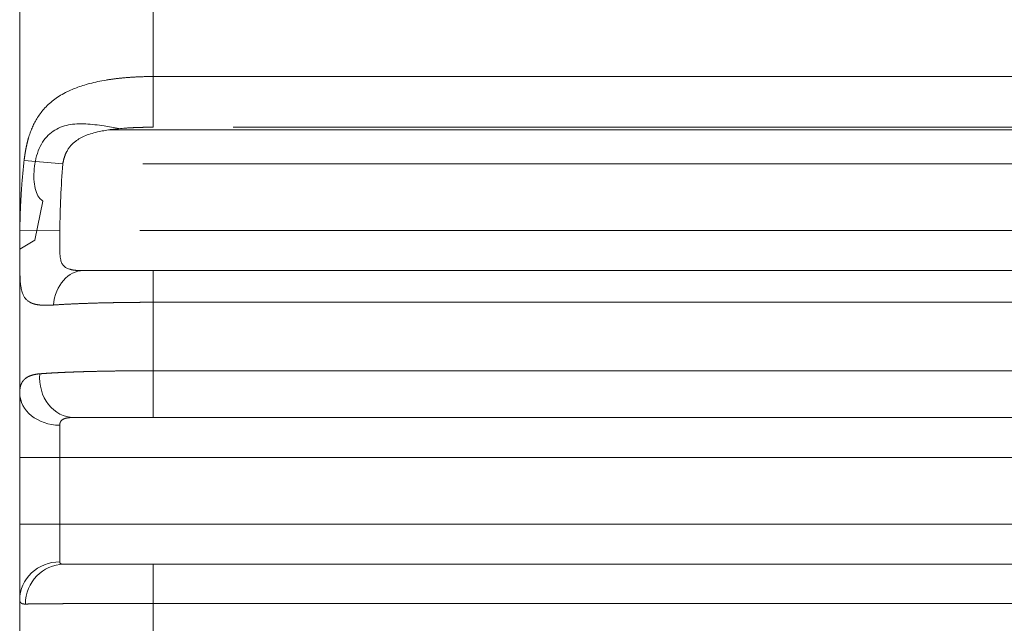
# Model space of a CAD drawing. Header units: millimetres. Extents: x 25069 to 61396, y 8621 to 21558.
# Tile 621 of 656: x 59115 to 59152, y 15395 to 15418. Entities that reach past the tile are written whole.
import ezdxf

# ---------------------------------------------------------------- set-up
doc = ezdxf.new("R2010")
doc.units = ezdxf.units.MM
doc.layers.add('10', color=7, linetype='Continuous')

msp = doc.modelspace()

# ---------------------------------------------------------------- linework, layer by layer
at = {"layer": '10', "color": 7, "linetype": 'Continuous', "lineweight": 20}
for p, q in [((59120.093, 15437.325), (59120.093, 15415.893)), ((59115.093, 15404.044), (59115.093, 15433.582)), ((59120.093, 15415.893), (59187.09, 15415.893)), ((59120.093, 15415.893), (59120.093, 15413.995)), ((59118.434, 15413.897), (59189.826, 15413.897)), ((59186.875, 15413.995), (59123.094, 15413.995)), ((59115.259, 15412.743), (59116.709, 15412.622)), ((59186.635, 15412.622), (59119.71, 15412.622)), ((59115.965, 15411.222), (59115.659, 15409.761)), ((59115.098, 15410.14), (59116.597, 15410.122)), ((59119.597, 15410.122), (59186.635, 15410.122)), ((59115.659, 15409.761), (59115.094, 15409.432)), ((59117.465, 15408.622), (59190.036, 15408.622)), ((59120.093, 15408.622), (59190.36, 15408.622)), ((59120.093, 15407.436), (59120.093, 15408.622)), ((59187.752, 15407.436), (59120.093, 15407.436)), ((59120.093, 15407.436), (59120.093, 15404.872)), ((59120.093, 15404.872), (59187.884, 15404.872)), ((59120.093, 15403.122), (59120.093, 15404.872)), ((59115.093, 15401.622), (59115.093, 15404.044)), ((59115.102, 15403.918), (59115.155, 15403.7)), ((59190.036, 15403.122), (59117.108, 15403.122)), ((59190.488, 15403.122), (59120.093, 15403.122)), ((59120.093, 15403.122), (59190.49, 15403.122)), ((59116.593, 15401.622), (59116.593, 15402.833)), ((59115.093, 15399.122), (59115.093, 15401.622)), ((59115.093, 15399.122), (59115.093, 15401.622)), ((59116.593, 15401.622), (59115.093, 15401.622)), ((59186.635, 15401.622), (59116.593, 15401.622)), ((59116.593, 15401.622), (59116.593, 15399.122)), ((59116.593, 15399.122), (59115.093, 15399.122)), ((59115.093, 15399.122), (59115.093, 15396.3)), ((59116.593, 15399.122), (59116.593, 15397.711)), ((59116.593, 15399.122), (59186.635, 15399.122)), ((59116.74, 15397.622), (59190.036, 15397.622)), ((59120.094, 15397.622), (59116.744, 15397.622)), ((59120.093, 15397.622), (59120.093, 15396.154)), ((59120.093, 15397.622), (59190.704, 15397.622)), ((59115.093, 15393.444), (59115.093, 15396.3)), ((59120.093, 15396.154), (59120.093, 15393.59)), ((59188.105, 15396.154), (59120.093, 15396.154))]:
    msp.add_line(p, q, dxfattribs=at)
for centre, major_axis, ratio, start_param, end_param in [((59117.477, 15407.122), (0, -1.5), 0.755329, 3.141593, 4.570002), ((59117.118, 15404.622), (0, -1.5), 0.853718, 4.621972, 6.283185), ((59116.593, 15404.044), (1.5, 0), 0.807359, 3.141593, 4.712389), ((59116.593, 15396.3), (1.5, 0), 0.9406, 1.570796, 3.141593), ((59116.744, 15396.122), (0, 1.5), 0.957138, 0, 1.564331)]:
    msp.add_ellipse(centre, major_axis=major_axis, ratio=ratio, start_param=start_param, end_param=end_param, dxfattribs=at)
for points, knots in [([(59115.259, 15412.743), (59115.26, 15412.752), (59115.262, 15412.768), (59115.265, 15412.793), (59115.268, 15412.817), (59115.271, 15412.842), (59115.274, 15412.866), (59115.277, 15412.891), (59115.281, 15412.915), (59115.284, 15412.94), (59115.288, 15412.964), (59115.292, 15412.988), (59115.296, 15413.013), (59115.299, 15413.037), (59115.303, 15413.061), (59115.308, 15413.086), (59115.312, 15413.11), (59115.316, 15413.134), (59115.321, 15413.159), (59115.325, 15413.183), (59115.33, 15413.207), (59115.335, 15413.231), (59115.34, 15413.256), (59115.345, 15413.28), (59115.35, 15413.304), (59115.356, 15413.328), (59115.361, 15413.352), (59115.367, 15413.376), (59115.372, 15413.4), (59115.378, 15413.424), (59115.384, 15413.448), (59115.391, 15413.472), (59115.397, 15413.496), (59115.403, 15413.52), (59115.41, 15413.544), (59115.417, 15413.568), (59115.44, 15413.648), (59115.483, 15413.781), (59115.554, 15413.964), (59115.637, 15414.141), (59115.737, 15414.321), (59115.857, 15414.501), (59116.001, 15414.68), (59116.166, 15414.85), (59116.355, 15415.01), (59116.568, 15415.159), (59116.785, 15415.284), (59117.003, 15415.388), (59117.22, 15415.476), (59117.461, 15415.559), (59117.728, 15415.636), (59118.021, 15415.705), (59118.241, 15415.746), (59118.374, 15415.768), (59118.412, 15415.774), (59118.451, 15415.78), (59118.491, 15415.786), (59118.533, 15415.791), (59118.575, 15415.797), (59118.618, 15415.803), (59118.662, 15415.809), (59118.707, 15415.814), (59118.753, 15415.82), (59118.8, 15415.825), (59118.848, 15415.83), (59118.897, 15415.835), (59118.947, 15415.84), (59118.999, 15415.845), (59119.051, 15415.85), (59119.104, 15415.854), (59119.158, 15415.858), (59119.214, 15415.863), (59119.27, 15415.866), (59119.327, 15415.87), (59119.386, 15415.874), (59119.445, 15415.877), (59119.506, 15415.88), (59119.567, 15415.883), (59119.629, 15415.885), (59119.693, 15415.887), (59119.757, 15415.889), (59119.823, 15415.891), (59119.889, 15415.892), (59119.956, 15415.893), (59120.025, 15415.893), (59120.07, 15415.893), (59120.093, 15415.893)], [0, 0, 0, 0, 0.003458, 0.00692, 0.010384, 0.013853, 0.017326, 0.020804, 0.024287, 0.027776, 0.03127, 0.034771, 0.038279, 0.041793, 0.045315, 0.048845, 0.052383, 0.05593, 0.059486, 0.063051, 0.066626, 0.070211, 0.073806, 0.077412, 0.081029, 0.084658, 0.088298, 0.091951, 0.095616, 0.099295, 0.102986, 0.106691, 0.110409, 0.114142, 0.11789, 0.121652, 0.125429, 0.15562, 0.186474, 0.218129, 0.250712, 0.288472, 0.327669, 0.368445, 0.410926, 0.455227, 0.501449, 0.536649, 0.574376, 0.614657, 0.657514, 0.702965, 0.751026, 0.756517, 0.762136, 0.767883, 0.773758, 0.779762, 0.785894, 0.792154, 0.798543, 0.80506, 0.811706, 0.818479, 0.825382, 0.832412, 0.839571, 0.846859, 0.854275, 0.861819, 0.869492, 0.877293, 0.885223, 0.893281, 0.901468, 0.909783, 0.918226, 0.926798, 0.935499, 0.944328, 0.953285, 0.962371, 0.971586, 0.980929, 0.9904, 1, 1, 1, 1]), ([(59118.813, 15413.941), (59118.622, 15413.977), (59118.437, 15414.012), (59118.019, 15414.079), (59117.79, 15414.108), (59117.341, 15414.128), (59117.123, 15414.119), (59116.713, 15414.038), (59116.518, 15413.965), (59116.26, 15413.79), (59116.178, 15413.719), (59116.031, 15413.555), (59115.964, 15413.462), (59115.847, 15413.251), (59115.798, 15413.137), (59115.717, 15412.892), (59115.686, 15412.76), (59115.643, 15412.498), (59115.63, 15412.363), (59115.624, 15412.105), (59115.63, 15411.98), (59115.661, 15411.75), (59115.685, 15411.646), (59115.754, 15411.463), (59115.797, 15411.387), (59115.885, 15411.284), (59115.923, 15411.25), (59115.965, 15411.222)], [0, 0, 0, 0, 0.095245, 0.095245, 0.218713, 0.218713, 0.342181, 0.342181, 0.465649, 0.465649, 0.527383, 0.527383, 0.589117, 0.589117, 0.650851, 0.650851, 0.712585, 0.712585, 0.774319, 0.774319, 0.836053, 0.836053, 0.897787, 0.897787, 0.959521, 0.959521, 1, 1, 1, 1]), ([(59120.093, 15413.995), (59120.079, 15413.995), (59120.05, 15413.995), (59120.006, 15413.995), (59119.962, 15413.994), (59119.919, 15413.994), (59119.875, 15413.994), (59119.832, 15413.993), (59119.789, 15413.992), (59119.746, 15413.991), (59119.703, 15413.991), (59119.66, 15413.989), (59119.617, 15413.988), (59119.574, 15413.987), (59119.531, 15413.986), (59119.488, 15413.984), (59119.446, 15413.982), (59119.404, 15413.981), (59119.361, 15413.979), (59119.319, 15413.977), (59119.277, 15413.975), (59119.235, 15413.972), (59119.193, 15413.97), (59119.151, 15413.968), (59119.109, 15413.965), (59118.991, 15413.957), (59118.802, 15413.942), (59118.547, 15413.914), (59118.303, 15413.878), (59118.056, 15413.831), (59117.809, 15413.769), (59117.571, 15413.688), (59117.362, 15413.589), (59117.203, 15413.487), (59117.086, 15413.389), (59117.002, 15413.302), (59116.928, 15413.207), (59116.881, 15413.13), (59116.853, 15413.077), (59116.84, 15413.051), (59116.827, 15413.024), (59116.815, 15412.996), (59116.803, 15412.968), (59116.792, 15412.94), (59116.782, 15412.91), (59116.772, 15412.88), (59116.762, 15412.85), (59116.753, 15412.819), (59116.744, 15412.788), (59116.736, 15412.755), (59116.729, 15412.723), (59116.722, 15412.69), (59116.715, 15412.656), (59116.711, 15412.633), (59116.709, 15412.622)], [0, 0, 0, 0, 0.01062, 0.021218, 0.031796, 0.042352, 0.052889, 0.063406, 0.073903, 0.084382, 0.094842, 0.105284, 0.115708, 0.126114, 0.136504, 0.146878, 0.157235, 0.167577, 0.177904, 0.188216, 0.198514, 0.208797, 0.219068, 0.229325, 0.23957, 0.249803, 0.315681, 0.379144, 0.44034, 0.49943, 0.569032, 0.633526, 0.693443, 0.749442, 0.781764, 0.813287, 0.84424, 0.874869, 0.882204, 0.88959, 0.897028, 0.904523, 0.912078, 0.919695, 0.927379, 0.935133, 0.942958, 0.950859, 0.958838, 0.966898, 0.975042, 0.983272, 0.99159, 1, 1, 1, 1]), ([(59115.098, 15410.14), (59115.099, 15410.171), (59115.1, 15410.233), (59115.102, 15410.326), (59115.104, 15410.419), (59115.106, 15410.512), (59115.109, 15410.604), (59115.112, 15410.697), (59115.115, 15410.789), (59115.119, 15410.88), (59115.123, 15410.972), (59115.127, 15411.063), (59115.131, 15411.154), (59115.136, 15411.244), (59115.141, 15411.335), (59115.146, 15411.425), (59115.151, 15411.515), (59115.157, 15411.604), (59115.163, 15411.693), (59115.17, 15411.782), (59115.176, 15411.871), (59115.183, 15411.96), (59115.19, 15412.048), (59115.198, 15412.136), (59115.206, 15412.223), (59115.214, 15412.311), (59115.222, 15412.398), (59115.231, 15412.485), (59115.24, 15412.571), (59115.249, 15412.657), (59115.256, 15412.715), (59115.259, 15412.743)], [0, 0, 0, 0, 0.035803, 0.071511, 0.107125, 0.142644, 0.178068, 0.213398, 0.248634, 0.283775, 0.318822, 0.353774, 0.388632, 0.423396, 0.458066, 0.492641, 0.527123, 0.56151, 0.595803, 0.630002, 0.664108, 0.698119, 0.732036, 0.76586, 0.799589, 0.833225, 0.866767, 0.900216, 0.933571, 0.966832, 1, 1, 1, 1]), ([(59116.355, 15407.335), (59116.348, 15407.334), (59116.334, 15407.333), (59116.314, 15407.332), (59116.294, 15407.331), (59116.274, 15407.33), (59116.254, 15407.329), (59116.235, 15407.328), (59116.215, 15407.327), (59116.196, 15407.326), (59116.177, 15407.326), (59116.159, 15407.325), (59116.14, 15407.325), (59116.122, 15407.325), (59116.104, 15407.324), (59116.087, 15407.324), (59116.069, 15407.324), (59116.052, 15407.324), (59116.035, 15407.325), (59116.018, 15407.325), (59116.001, 15407.325), (59115.985, 15407.326), (59115.968, 15407.326), (59115.952, 15407.327), (59115.936, 15407.328), (59115.921, 15407.329), (59115.905, 15407.33), (59115.89, 15407.331), (59115.875, 15407.332), (59115.86, 15407.334), (59115.846, 15407.335), (59115.831, 15407.337), (59115.817, 15407.338), (59115.803, 15407.34), (59115.789, 15407.342), (59115.775, 15407.344), (59115.762, 15407.346), (59115.749, 15407.348), (59115.736, 15407.351), (59115.723, 15407.353), (59115.71, 15407.355), (59115.697, 15407.358), (59115.685, 15407.361), (59115.673, 15407.364), (59115.661, 15407.367), (59115.649, 15407.37), (59115.637, 15407.373), (59115.626, 15407.376), (59115.615, 15407.38), (59115.604, 15407.383), (59115.593, 15407.387), (59115.582, 15407.39), (59115.571, 15407.394), (59115.561, 15407.398), (59115.55, 15407.402), (59115.54, 15407.407), (59115.53, 15407.411), (59115.521, 15407.415), (59115.511, 15407.42), (59115.473, 15407.438), (59115.411, 15407.475), (59115.337, 15407.541), (59115.276, 15407.618), (59115.227, 15407.707), (59115.18, 15407.827), (59115.142, 15407.988), (59115.119, 15408.169), (59115.108, 15408.331), (59115.102, 15408.464), (59115.098, 15408.603), (59115.096, 15408.751), (59115.095, 15408.907), (59115.094, 15409.072), (59115.094, 15409.242), (59115.094, 15409.374), (59115.094, 15409.464), (59115.094, 15409.511), (59115.094, 15409.559), (59115.094, 15409.606), (59115.094, 15409.654), (59115.094, 15409.701), (59115.094, 15409.749), (59115.095, 15409.797), (59115.095, 15409.846), (59115.095, 15409.894), (59115.096, 15409.943), (59115.096, 15409.992), (59115.097, 15410.041), (59115.097, 15410.09), (59115.098, 15410.123), (59115.098, 15410.14)], [0, 0, 0, 0, 0.005435, 0.01085, 0.016245, 0.02162, 0.026976, 0.032312, 0.037629, 0.042926, 0.048204, 0.053463, 0.058702, 0.063923, 0.069124, 0.074307, 0.079471, 0.084616, 0.089743, 0.094851, 0.099941, 0.105012, 0.110065, 0.115101, 0.120118, 0.125117, 0.130098, 0.135062, 0.140008, 0.144936, 0.149847, 0.154741, 0.159617, 0.164476, 0.169319, 0.174144, 0.178953, 0.183745, 0.18852, 0.193279, 0.198021, 0.202748, 0.207458, 0.212152, 0.21683, 0.221493, 0.22614, 0.230771, 0.235387, 0.239987, 0.244573, 0.249143, 0.253699, 0.258239, 0.262765, 0.267277, 0.271774, 0.276256, 0.280725, 0.28518, 0.33014, 0.373828, 0.416398, 0.458017, 0.498863, 0.562073, 0.622992, 0.655227, 0.686745, 0.717729, 0.748374, 0.780282, 0.811731, 0.84298, 0.874296, 0.882598, 0.89089, 0.899177, 0.907465, 0.915757, 0.924059, 0.932376, 0.940712, 0.949072, 0.957461, 0.965884, 0.974345, 0.982848, 0.991398, 1, 1, 1, 1]), ([(59116.597, 15410.122), (59116.597, 15410.115), (59116.596, 15410.102), (59116.596, 15410.081), (59116.595, 15410.058), (59116.595, 15410.034), (59116.595, 15410.008), (59116.595, 15409.98), (59116.594, 15409.951), (59116.594, 15409.92), (59116.594, 15409.887), (59116.594, 15409.853), (59116.594, 15409.817), (59116.594, 15409.78), (59116.594, 15409.716), (59116.594, 15409.632), (59116.594, 15409.535), (59116.595, 15409.455), (59116.596, 15409.357), (59116.601, 15409.246), (59116.612, 15409.128), (59116.628, 15409.031), (59116.65, 15408.955), (59116.677, 15408.894), (59116.708, 15408.843), (59116.745, 15408.799), (59116.788, 15408.761), (59116.837, 15408.728), (59116.892, 15408.701), (59116.941, 15408.683), (59116.981, 15408.671), (59117.009, 15408.664), (59117.038, 15408.657), (59117.068, 15408.651), (59117.1, 15408.646), (59117.133, 15408.641), (59117.166, 15408.637), (59117.201, 15408.633), (59117.237, 15408.63), (59117.274, 15408.627), (59117.313, 15408.625), (59117.352, 15408.624), (59117.392, 15408.623), (59117.434, 15408.622), (59117.462, 15408.622), (59117.477, 15408.622)], [0, 0, 0, 0, 0.007147, 0.014932, 0.023355, 0.032416, 0.042114, 0.052451, 0.063426, 0.075038, 0.087289, 0.100178, 0.113705, 0.12787, 0.142673, 0.186984, 0.225575, 0.258445, 0.285595, 0.348406, 0.404958, 0.455357, 0.499755, 0.536371, 0.572437, 0.608122, 0.643603, 0.679061, 0.714674, 0.750621, 0.765722, 0.781001, 0.796467, 0.812131, 0.828003, 0.844091, 0.860406, 0.876954, 0.893745, 0.910786, 0.928085, 0.94565, 0.963486, 0.981601, 1, 1, 1, 1]), ([(59117.477, 15408.622), (59117.64, 15408.622), (59117.823, 15408.622), (59118.22, 15408.622), (59118.431, 15408.622), (59118.879, 15408.622), (59119.118, 15408.622), (59119.599, 15408.622), (59119.844, 15408.622), (59120.093, 15408.622)], [0, 0, 0, 0, 0.25, 0.25, 0.5, 0.5, 0.75, 0.75, 1, 1, 1, 1]), ([(59120.093, 15407.436), (59120.081, 15407.436), (59120.057, 15407.436), (59120.021, 15407.436), (59119.985, 15407.436), (59119.949, 15407.436), (59119.913, 15407.436), (59119.877, 15407.436), (59119.841, 15407.436), (59119.805, 15407.436), (59119.768, 15407.435), (59119.732, 15407.435), (59119.696, 15407.435), (59119.66, 15407.435), (59119.624, 15407.435), (59119.588, 15407.435), (59119.552, 15407.434), (59119.516, 15407.434), (59119.48, 15407.434), (59119.444, 15407.434), (59119.408, 15407.433), (59119.372, 15407.433), (59119.336, 15407.433), (59119.3, 15407.432), (59119.264, 15407.432), (59119.228, 15407.432), (59119.192, 15407.431), (59119.157, 15407.431), (59119.121, 15407.43), (59119.085, 15407.43), (59119.05, 15407.43), (59119.014, 15407.429), (59118.978, 15407.429), (59118.943, 15407.428), (59118.907, 15407.428), (59118.872, 15407.427), (59118.837, 15407.427), (59118.801, 15407.426), (59118.766, 15407.425), (59118.731, 15407.425), (59118.696, 15407.424), (59118.661, 15407.424), (59118.626, 15407.423), (59118.591, 15407.422), (59118.556, 15407.422), (59118.521, 15407.421), (59118.486, 15407.42), (59118.452, 15407.42), (59118.417, 15407.419), (59118.383, 15407.418), (59118.348, 15407.417), (59118.314, 15407.417), (59118.28, 15407.416), (59118.245, 15407.415), (59118.211, 15407.414), (59118.177, 15407.413), (59118.143, 15407.412), (59118.11, 15407.412), (59118.076, 15407.411), (59118.033, 15407.41), (59117.982, 15407.408), (59117.923, 15407.407), (59117.863, 15407.405), (59117.804, 15407.403), (59117.746, 15407.401), (59117.687, 15407.399), (59117.629, 15407.397), (59117.571, 15407.395), (59117.513, 15407.393), (59117.456, 15407.391), (59117.399, 15407.389), (59117.342, 15407.387), (59117.286, 15407.385), (59117.23, 15407.382), (59117.175, 15407.38), (59117.12, 15407.377), (59117.065, 15407.375), (59117.011, 15407.372), (59116.958, 15407.37), (59116.905, 15407.367), (59116.852, 15407.365), (59116.8, 15407.362), (59116.748, 15407.359), (59116.697, 15407.356), (59116.646, 15407.353), (59116.596, 15407.35), (59116.547, 15407.347), (59116.498, 15407.344), (59116.45, 15407.341), (59116.402, 15407.338), (59116.371, 15407.336), (59116.355, 15407.335)], [0, 0, 0, 0, 0.008526, 0.017055, 0.025586, 0.034121, 0.042659, 0.051199, 0.059743, 0.068289, 0.076838, 0.085391, 0.093946, 0.102504, 0.111066, 0.11963, 0.128198, 0.136768, 0.145342, 0.153918, 0.162498, 0.17108, 0.179666, 0.188255, 0.196847, 0.205442, 0.214041, 0.222642, 0.231247, 0.239855, 0.248466, 0.25708, 0.265697, 0.274318, 0.282941, 0.291568, 0.300199, 0.308832, 0.317469, 0.326109, 0.334752, 0.343399, 0.352049, 0.360702, 0.369358, 0.378018, 0.386681, 0.395348, 0.404017, 0.412691, 0.421367, 0.430047, 0.438731, 0.447417, 0.456108, 0.464801, 0.473498, 0.482199, 0.490903, 0.49961, 0.515183, 0.530793, 0.54644, 0.562126, 0.577849, 0.593609, 0.609407, 0.625244, 0.641117, 0.657029, 0.672979, 0.688967, 0.704992, 0.721056, 0.737158, 0.753298, 0.769476, 0.785692, 0.801947, 0.81824, 0.834571, 0.850941, 0.867349, 0.883795, 0.90028, 0.916804, 0.933366, 0.949966, 0.966606, 0.983283, 1, 1, 1, 1]), ([(59115.842, 15404.757), (59115.849, 15404.758), (59115.861, 15404.759), (59115.88, 15404.76), (59115.899, 15404.762), (59115.919, 15404.763), (59115.938, 15404.765), (59115.958, 15404.766), (59115.978, 15404.768), (59115.998, 15404.769), (59116.019, 15404.771), (59116.039, 15404.772), (59116.06, 15404.773), (59116.081, 15404.775), (59116.102, 15404.776), (59116.123, 15404.778), (59116.144, 15404.779), (59116.166, 15404.78), (59116.187, 15404.782), (59116.209, 15404.783), (59116.231, 15404.784), (59116.253, 15404.786), (59116.275, 15404.787), (59116.298, 15404.788), (59116.32, 15404.789), (59116.343, 15404.791), (59116.366, 15404.792), (59116.389, 15404.793), (59116.412, 15404.795), (59116.435, 15404.796), (59116.459, 15404.797), (59116.482, 15404.798), (59116.506, 15404.799), (59116.53, 15404.801), (59116.554, 15404.802), (59116.578, 15404.803), (59116.602, 15404.804), (59116.627, 15404.805), (59116.651, 15404.806), (59116.676, 15404.807), (59116.7, 15404.809), (59116.725, 15404.81), (59116.75, 15404.811), (59116.775, 15404.812), (59116.8, 15404.813), (59116.826, 15404.814), (59116.851, 15404.815), (59116.876, 15404.816), (59116.902, 15404.817), (59116.928, 15404.818), (59116.954, 15404.819), (59116.98, 15404.82), (59117.006, 15404.821), (59117.032, 15404.822), (59117.058, 15404.823), (59117.084, 15404.824), (59117.111, 15404.825), (59117.137, 15404.826), (59117.164, 15404.827), (59117.19, 15404.828), (59117.217, 15404.829), (59117.244, 15404.83), (59117.271, 15404.83), (59117.298, 15404.831), (59117.325, 15404.832), (59117.352, 15404.833), (59117.379, 15404.834), (59117.406, 15404.835), (59117.434, 15404.836), (59117.461, 15404.836), (59117.489, 15404.837), (59117.516, 15404.838), (59117.544, 15404.839), (59117.572, 15404.84), (59117.599, 15404.84), (59117.627, 15404.841), (59117.665, 15404.842), (59117.712, 15404.843), (59117.768, 15404.845), (59117.826, 15404.846), (59117.883, 15404.848), (59117.941, 15404.849), (59118, 15404.85), (59118.058, 15404.851), (59118.117, 15404.853), (59118.176, 15404.854), (59118.236, 15404.855), (59118.295, 15404.856), (59118.355, 15404.857), (59118.415, 15404.858), (59118.476, 15404.859), (59118.536, 15404.86), (59118.597, 15404.861), (59118.658, 15404.862), (59118.719, 15404.863), (59118.781, 15404.864), (59118.842, 15404.864), (59118.904, 15404.865), (59118.966, 15404.866), (59119.028, 15404.867), (59119.09, 15404.867), (59119.152, 15404.868), (59119.215, 15404.868), (59119.277, 15404.869), (59119.34, 15404.869), (59119.402, 15404.87), (59119.465, 15404.87), (59119.528, 15404.87), (59119.591, 15404.871), (59119.654, 15404.871), (59119.716, 15404.871), (59119.779, 15404.871), (59119.842, 15404.872), (59119.905, 15404.872), (59119.968, 15404.872), (59120.031, 15404.872), (59120.073, 15404.872), (59120.093, 15404.872)], [0, 0, 0, 0, 0.007032, 0.014054, 0.021066, 0.028068, 0.035059, 0.042041, 0.049013, 0.055974, 0.062926, 0.069867, 0.076799, 0.08372, 0.090631, 0.097532, 0.104423, 0.111305, 0.118176, 0.125037, 0.131887, 0.138728, 0.145559, 0.15238, 0.159191, 0.165991, 0.172782, 0.179563, 0.186333, 0.193094, 0.199844, 0.206585, 0.213315, 0.220036, 0.226746, 0.233446, 0.240137, 0.246817, 0.253487, 0.260148, 0.266798, 0.273438, 0.280069, 0.286689, 0.293299, 0.299899, 0.306489, 0.31307, 0.31964, 0.3262, 0.33275, 0.339291, 0.345821, 0.352341, 0.358851, 0.365352, 0.371842, 0.378322, 0.384792, 0.391253, 0.397703, 0.404144, 0.410574, 0.416995, 0.423405, 0.429806, 0.436196, 0.442577, 0.448948, 0.455308, 0.461659, 0.468, 0.474331, 0.480652, 0.486963, 0.493264, 0.499555, 0.512255, 0.524945, 0.537625, 0.550295, 0.562955, 0.575605, 0.588245, 0.600875, 0.613496, 0.626106, 0.638707, 0.651298, 0.66388, 0.676451, 0.689013, 0.701566, 0.714109, 0.726642, 0.739165, 0.751679, 0.764184, 0.776679, 0.789165, 0.801641, 0.814108, 0.826565, 0.839013, 0.851452, 0.863881, 0.876301, 0.888712, 0.901114, 0.913507, 0.92589, 0.938264, 0.950629, 0.962986, 0.975333, 0.987671, 1, 1, 1, 1]), ([(59115.093, 15404.044), (59115.093, 15404.049), (59115.093, 15404.058), (59115.094, 15404.072), (59115.094, 15404.086), (59115.095, 15404.1), (59115.095, 15404.114), (59115.096, 15404.127), (59115.097, 15404.141), (59115.099, 15404.154), (59115.1, 15404.167), (59115.101, 15404.18), (59115.103, 15404.193), (59115.105, 15404.206), (59115.107, 15404.218), (59115.109, 15404.231), (59115.112, 15404.243), (59115.114, 15404.255), (59115.117, 15404.267), (59115.12, 15404.279), (59115.123, 15404.291), (59115.126, 15404.303), (59115.13, 15404.314), (59115.133, 15404.326), (59115.137, 15404.337), (59115.141, 15404.348), (59115.146, 15404.359), (59115.15, 15404.37), (59115.155, 15404.381), (59115.159, 15404.391), (59115.164, 15404.402), (59115.169, 15404.412), (59115.175, 15404.422), (59115.18, 15404.432), (59115.186, 15404.442), (59115.192, 15404.452), (59115.198, 15404.462), (59115.205, 15404.471), (59115.211, 15404.481), (59115.218, 15404.49), (59115.225, 15404.499), (59115.232, 15404.508), (59115.24, 15404.516), (59115.247, 15404.525), (59115.255, 15404.534), (59115.263, 15404.542), (59115.272, 15404.55), (59115.282, 15404.56), (59115.296, 15404.572), (59115.312, 15404.586), (59115.329, 15404.599), (59115.347, 15404.611), (59115.366, 15404.624), (59115.386, 15404.635), (59115.406, 15404.646), (59115.427, 15404.657), (59115.449, 15404.667), (59115.471, 15404.677), (59115.495, 15404.686), (59115.519, 15404.695), (59115.544, 15404.703), (59115.57, 15404.711), (59115.597, 15404.718), (59115.624, 15404.725), (59115.653, 15404.731), (59115.682, 15404.737), (59115.712, 15404.742), (59115.744, 15404.747), (59115.776, 15404.751), (59115.808, 15404.754), (59115.831, 15404.756), (59115.842, 15404.757)], [0, 0, 0, 0, 0.010503, 0.021018, 0.031545, 0.042085, 0.052637, 0.063202, 0.073781, 0.084373, 0.094979, 0.1056, 0.116235, 0.126885, 0.137551, 0.148232, 0.158929, 0.169643, 0.180372, 0.191119, 0.201883, 0.212665, 0.223464, 0.234282, 0.245118, 0.255972, 0.266846, 0.277739, 0.288652, 0.299585, 0.310539, 0.321512, 0.332507, 0.343523, 0.354561, 0.36562, 0.376702, 0.387806, 0.398933, 0.410083, 0.421256, 0.432453, 0.443673, 0.454918, 0.466188, 0.477482, 0.488802, 0.500147, 0.520497, 0.540962, 0.561543, 0.582242, 0.603061, 0.624001, 0.645063, 0.66625, 0.687563, 0.709003, 0.730572, 0.752272, 0.774104, 0.796069, 0.818169, 0.840406, 0.86278, 0.885294, 0.907949, 0.930745, 0.953685, 0.976769, 1, 1, 1, 1]), ([(59117.118, 15403.122), (59117.112, 15403.122), (59117.101, 15403.122), (59117.085, 15403.122), (59117.069, 15403.121), (59117.053, 15403.121), (59117.037, 15403.12), (59117.022, 15403.12), (59117.007, 15403.119), (59116.992, 15403.118), (59116.978, 15403.117), (59116.964, 15403.115), (59116.95, 15403.114), (59116.936, 15403.113), (59116.923, 15403.111), (59116.91, 15403.109), (59116.897, 15403.107), (59116.884, 15403.105), (59116.872, 15403.103), (59116.86, 15403.101), (59116.848, 15403.098), (59116.837, 15403.096), (59116.826, 15403.093), (59116.815, 15403.09), (59116.804, 15403.087), (59116.793, 15403.084), (59116.783, 15403.08), (59116.773, 15403.077), (59116.764, 15403.073), (59116.754, 15403.069), (59116.743, 15403.064), (59116.73, 15403.058), (59116.715, 15403.05), (59116.701, 15403.042), (59116.688, 15403.033), (59116.676, 15403.023), (59116.664, 15403.013), (59116.654, 15403.003), (59116.644, 15402.992), (59116.635, 15402.98), (59116.627, 15402.968), (59116.62, 15402.955), (59116.614, 15402.942), (59116.608, 15402.928), (59116.604, 15402.914), (59116.6, 15402.899), (59116.597, 15402.883), (59116.595, 15402.867), (59116.594, 15402.85), (59116.594, 15402.839), (59116.593, 15402.833)], [0, 0, 0, 0, 0.019217, 0.03827, 0.057162, 0.075894, 0.094467, 0.112884, 0.131146, 0.149256, 0.167215, 0.185026, 0.202689, 0.220209, 0.237585, 0.254822, 0.271921, 0.288884, 0.305714, 0.322413, 0.338984, 0.355429, 0.371751, 0.387953, 0.404037, 0.420006, 0.435862, 0.45161, 0.467252, 0.48279, 0.498228, 0.525638, 0.552817, 0.579783, 0.606558, 0.633161, 0.659616, 0.685942, 0.712162, 0.738298, 0.764372, 0.790408, 0.816427, 0.842453, 0.868507, 0.894613, 0.920793, 0.94707, 0.973465, 1, 1, 1, 1]), ([(59120.093, 15403.122), (59119.793, 15403.122), (59119.499, 15403.122), (59119.068, 15403.122), (59118.925, 15403.122), (59118.648, 15403.122), (59118.381, 15403.122), (59118.133, 15403.122), (59117.894, 15403.122), (59117.779, 15403.122), (59117.459, 15403.122), (59117.274, 15403.122), (59117.118, 15403.122)], [0, 0, 0, 0, 0.25, 0.25, 0.375, 0.375, 0.5, 0.625, 0.625, 0.75, 0.75, 1, 1, 1, 1]), ([(59116.593, 15397.711), (59116.593, 15397.709), (59116.594, 15397.706), (59116.594, 15397.702), (59116.594, 15397.698), (59116.595, 15397.694), (59116.596, 15397.689), (59116.597, 15397.686), (59116.598, 15397.682), (59116.599, 15397.678), (59116.601, 15397.675), (59116.603, 15397.671), (59116.605, 15397.668), (59116.607, 15397.665), (59116.609, 15397.661), (59116.612, 15397.659), (59116.615, 15397.656), (59116.617, 15397.653), (59116.621, 15397.65), (59116.624, 15397.648), (59116.627, 15397.646), (59116.631, 15397.643), (59116.635, 15397.641), (59116.639, 15397.639), (59116.643, 15397.637), (59116.647, 15397.635), (59116.652, 15397.634), (59116.657, 15397.632), (59116.662, 15397.631), (59116.667, 15397.629), (59116.672, 15397.628), (59116.678, 15397.627), (59116.684, 15397.626), (59116.689, 15397.625), (59116.696, 15397.624), (59116.702, 15397.624), (59116.708, 15397.623), (59116.715, 15397.623), (59116.722, 15397.622), (59116.729, 15397.622), (59116.736, 15397.622), (59116.741, 15397.622), (59116.744, 15397.622)], [0, 0, 0, 0, 0.024766, 0.049482, 0.074155, 0.098788, 0.123386, 0.147954, 0.172497, 0.19702, 0.221527, 0.246025, 0.270517, 0.295008, 0.319504, 0.344008, 0.368527, 0.393066, 0.417628, 0.442218, 0.466843, 0.491506, 0.516212, 0.540966, 0.565774, 0.590638, 0.615565, 0.640559, 0.665624, 0.690765, 0.715987, 0.741294, 0.766691, 0.792182, 0.81777, 0.843462, 0.86926, 0.89517, 0.921194, 0.947338, 0.973605, 1, 1, 1, 1]), ([(59116.744, 15397.622), (59116.852, 15397.622), (59117.016, 15397.622), (59117.446, 15397.622), (59117.704, 15397.622), (59118.156, 15397.622), (59118.314, 15397.622), (59118.646, 15397.622), (59118.819, 15397.622), (59119.171, 15397.622), (59119.351, 15397.622), (59119.718, 15397.622), (59119.906, 15397.622), (59120.093, 15397.622)], [0, 0, 0, 0, 0.25, 0.25, 0.5, 0.5, 0.625, 0.625, 0.75, 0.75, 0.875, 0.875, 1, 1, 1, 1]), ([(59115.308, 15396.132), (59115.305, 15396.132), (59115.299, 15396.131), (59115.291, 15396.131), (59115.283, 15396.132), (59115.275, 15396.132), (59115.268, 15396.132), (59115.26, 15396.133), (59115.253, 15396.133), (59115.246, 15396.134), (59115.239, 15396.135), (59115.232, 15396.136), (59115.225, 15396.137), (59115.219, 15396.139), (59115.213, 15396.14), (59115.206, 15396.142), (59115.201, 15396.143), (59115.195, 15396.145), (59115.189, 15396.147), (59115.184, 15396.149), (59115.178, 15396.151), (59115.173, 15396.154), (59115.168, 15396.156), (59115.164, 15396.159), (59115.159, 15396.161), (59115.155, 15396.164), (59115.15, 15396.167), (59115.146, 15396.17), (59115.142, 15396.173), (59115.139, 15396.177), (59115.135, 15396.18), (59115.131, 15396.184), (59115.128, 15396.187), (59115.125, 15396.191), (59115.122, 15396.195), (59115.119, 15396.199), (59115.116, 15396.203), (59115.114, 15396.208), (59115.112, 15396.212), (59115.109, 15396.217), (59115.107, 15396.221), (59115.105, 15396.226), (59115.104, 15396.231), (59115.102, 15396.236), (59115.1, 15396.241), (59115.099, 15396.247), (59115.098, 15396.252), (59115.097, 15396.258), (59115.096, 15396.263), (59115.095, 15396.269), (59115.095, 15396.275), (59115.094, 15396.281), (59115.094, 15396.287), (59115.093, 15396.294), (59115.093, 15396.298), (59115.093, 15396.3)], [0, 0, 0, 0, 0.019684, 0.03933, 0.058938, 0.078508, 0.098041, 0.117538, 0.136998, 0.156422, 0.175811, 0.195165, 0.214484, 0.233769, 0.25302, 0.272237, 0.291421, 0.310573, 0.329692, 0.34878, 0.367836, 0.386861, 0.405855, 0.42482, 0.443754, 0.462659, 0.481535, 0.500382, 0.519201, 0.537993, 0.556757, 0.575494, 0.594205, 0.61289, 0.631549, 0.650183, 0.668792, 0.687377, 0.705938, 0.724475, 0.742989, 0.761481, 0.77995, 0.798397, 0.816823, 0.835228, 0.853613, 0.871977, 0.890322, 0.908647, 0.926954, 0.945242, 0.963512, 0.981765, 1, 1, 1, 1]), ([(59120.093, 15396.154), (59120.082, 15396.154), (59120.058, 15396.154), (59120.023, 15396.154), (59119.988, 15396.154), (59119.952, 15396.154), (59119.917, 15396.154), (59119.881, 15396.154), (59119.846, 15396.154), (59119.81, 15396.154), (59119.775, 15396.154), (59119.739, 15396.154), (59119.704, 15396.154), (59119.668, 15396.154), (59119.632, 15396.154), (59119.596, 15396.154), (59119.561, 15396.154), (59119.525, 15396.154), (59119.489, 15396.154), (59119.453, 15396.154), (59119.417, 15396.154), (59119.381, 15396.154), (59119.345, 15396.154), (59119.309, 15396.154), (59119.273, 15396.154), (59119.237, 15396.154), (59119.201, 15396.154), (59119.165, 15396.154), (59119.13, 15396.154), (59119.094, 15396.153), (59119.058, 15396.153), (59119.022, 15396.153), (59118.986, 15396.153), (59118.95, 15396.153), (59118.914, 15396.153), (59118.878, 15396.153), (59118.842, 15396.153), (59118.806, 15396.153), (59118.77, 15396.153), (59118.734, 15396.153), (59118.698, 15396.153), (59118.662, 15396.153), (59118.626, 15396.153), (59118.591, 15396.153), (59118.555, 15396.153), (59118.519, 15396.153), (59118.483, 15396.153), (59118.448, 15396.153), (59118.412, 15396.153), (59118.377, 15396.152), (59118.341, 15396.152), (59118.306, 15396.152), (59118.27, 15396.152), (59118.235, 15396.152), (59118.2, 15396.152), (59118.164, 15396.152), (59118.129, 15396.152), (59118.094, 15396.152), (59118.059, 15396.152), (59118.024, 15396.152), (59117.989, 15396.152), (59117.954, 15396.152), (59117.919, 15396.151), (59117.885, 15396.151), (59117.85, 15396.151), (59117.815, 15396.151), (59117.781, 15396.151), (59117.747, 15396.151), (59117.712, 15396.151), (59117.678, 15396.151), (59117.644, 15396.151), (59117.61, 15396.15), (59117.576, 15396.15), (59117.543, 15396.15), (59117.509, 15396.15), (59117.475, 15396.15), (59117.442, 15396.15), (59117.409, 15396.15), (59117.376, 15396.15), (59117.343, 15396.149), (59117.31, 15396.149), (59117.277, 15396.149), (59117.244, 15396.149), (59117.212, 15396.149), (59117.179, 15396.149), (59117.147, 15396.149), (59117.115, 15396.149), (59117.083, 15396.148), (59117.051, 15396.148), (59117.019, 15396.148), (59116.988, 15396.148), (59116.956, 15396.148), (59116.925, 15396.148), (59116.894, 15396.147), (59116.863, 15396.147), (59116.833, 15396.147), (59116.802, 15396.147), (59116.772, 15396.147), (59116.741, 15396.147), (59116.711, 15396.146), (59116.682, 15396.146), (59116.652, 15396.146), (59116.622, 15396.146), (59116.593, 15396.146), (59116.564, 15396.146), (59116.535, 15396.145), (59116.507, 15396.145), (59116.478, 15396.145), (59116.45, 15396.145), (59116.422, 15396.145), (59116.394, 15396.144), (59116.366, 15396.144), (59116.339, 15396.144), (59116.312, 15396.144), (59116.285, 15396.144), (59116.258, 15396.143), (59116.231, 15396.143), (59116.205, 15396.143), (59116.179, 15396.143), (59116.153, 15396.142), (59116.128, 15396.142), (59116.102, 15396.142), (59116.077, 15396.142), (59116.052, 15396.142), (59116.028, 15396.141), (59116.003, 15396.141), (59115.979, 15396.141), (59115.956, 15396.141), (59115.932, 15396.14), (59115.909, 15396.14), (59115.886, 15396.14), (59115.863, 15396.14), (59115.841, 15396.139), (59115.818, 15396.139), (59115.796, 15396.139), (59115.775, 15396.139), (59115.753, 15396.138), (59115.732, 15396.138), (59115.712, 15396.138), (59115.691, 15396.138), (59115.671, 15396.137), (59115.651, 15396.137), (59115.632, 15396.137), (59115.612, 15396.137), (59115.593, 15396.136), (59115.575, 15396.136), (59115.556, 15396.136), (59115.538, 15396.136), (59115.521, 15396.135), (59115.503, 15396.135), (59115.486, 15396.135), (59115.469, 15396.135), (59115.453, 15396.134), (59115.437, 15396.134), (59115.421, 15396.134), (59115.406, 15396.134), (59115.391, 15396.133), (59115.376, 15396.133), (59115.362, 15396.133), (59115.348, 15396.132), (59115.334, 15396.132), (59115.321, 15396.132), (59115.312, 15396.132), (59115.308, 15396.132)], [0, 0, 0, 0, 0.005513, 0.011036, 0.016567, 0.022106, 0.027655, 0.033212, 0.038777, 0.044352, 0.049935, 0.055527, 0.061128, 0.066737, 0.072355, 0.077982, 0.083618, 0.089262, 0.094915, 0.100577, 0.106247, 0.111926, 0.117614, 0.123311, 0.129016, 0.13473, 0.140453, 0.146184, 0.151924, 0.157673, 0.163431, 0.169197, 0.174972, 0.180756, 0.186548, 0.19235, 0.198159, 0.203978, 0.209805, 0.215642, 0.221486, 0.22734, 0.233202, 0.239073, 0.244953, 0.250841, 0.256738, 0.262644, 0.268559, 0.274482, 0.280414, 0.286355, 0.292304, 0.298263, 0.304229, 0.310205, 0.316189, 0.322182, 0.328184, 0.334195, 0.340214, 0.346242, 0.352279, 0.358324, 0.364378, 0.370441, 0.376513, 0.382593, 0.388682, 0.39478, 0.400886, 0.407001, 0.413125, 0.419258, 0.425399, 0.431549, 0.437708, 0.443875, 0.450052, 0.456237, 0.46243, 0.468633, 0.474844, 0.481064, 0.487292, 0.49353, 0.499776, 0.50603, 0.512294, 0.518566, 0.524847, 0.531137, 0.537435, 0.543742, 0.550058, 0.556382, 0.562716, 0.569058, 0.575408, 0.581768, 0.588136, 0.594513, 0.600898, 0.607293, 0.613696, 0.620108, 0.626528, 0.632957, 0.639395, 0.645842, 0.652297, 0.658761, 0.665234, 0.671716, 0.678206, 0.684705, 0.691213, 0.697729, 0.704254, 0.710788, 0.717331, 0.723882, 0.730442, 0.737011, 0.743589, 0.750175, 0.75677, 0.763374, 0.769986, 0.776607, 0.783237, 0.789876, 0.796523, 0.803179, 0.809844, 0.816517, 0.8232, 0.829891, 0.83659, 0.843299, 0.850016, 0.856742, 0.863476, 0.87022, 0.876972, 0.883732, 0.890502, 0.89728, 0.904067, 0.910863, 0.917667, 0.92448, 0.931302, 0.938132, 0.944972, 0.95182, 0.958676, 0.965542, 0.972416, 0.979299, 0.986191, 0.993091, 1, 1, 1, 1])]:
    msp.add_open_spline(points, degree=3, knots=knots, dxfattribs=at)
msp.add_open_spline([(59116.709, 15412.622), (59116.64, 15411.79), (59116.607, 15410.956), (59116.597, 15410.122)], degree=3, dxfattribs=at)

doc.saveas('drawing.dxf')
